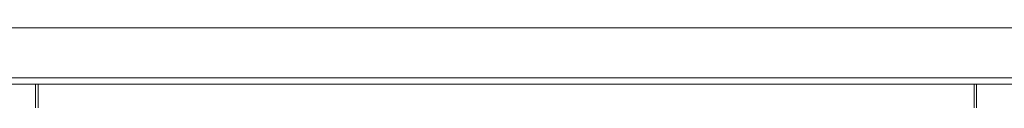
# Model space of a CAD drawing. Header units: millimetres. Extents: x -4738 to 65662, y -68080 to 6847.
# Tile 758 of 1056: x 27068 to 27857, y -17758 to -17700. Entities that reach past the tile are written whole.
import ezdxf

# ---------------------------------------------------------------- set-up
doc = ezdxf.new("R2010")
doc.units = ezdxf.units.MM
doc.layers.add('superior_bajante_movil', color=7, linetype='Continuous', lineweight=0)

msp = doc.modelspace()

# ---------------------------------------------------------------- linework, layer by layer
at = {"layer": 'superior_bajante_movil'}
for p, q in [((26950.067, -17700), (28253.576, -17700)), ((28336.817, -17745), (26833.309, -17745)), ((26846.989, -17745), (28350.498, -17745)), ((28253.576, -17740), (26950.067, -17740)), ((27832.64, -17745), (27080.886, -17745)), ((27080.886, -17745), (27080.886, -17780)), ((27082.939, -17745), (27080.886, -17745)), ((27082.939, -17780), (27082.939, -17745)), ((27082.939, -17745), (27834.693, -17745)), ((27832.64, -17780), (27832.64, -17745)), ((27834.693, -17745), (27832.64, -17745)), ((27834.693, -17745), (27834.693, -17780))]:
    msp.add_line(p, q, dxfattribs=at)

doc.saveas('drawing.dxf')
